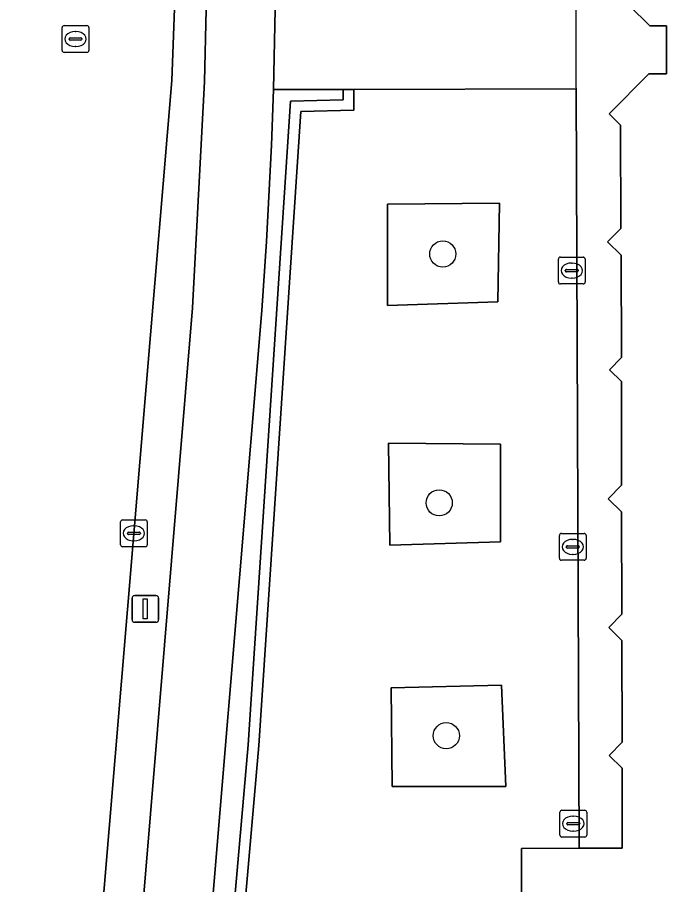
# Model space of a CAD drawing. Extents: x 160203 to 161530, y 379528 to 381797.
# Drawn here: x 160816.31 to 160840.56, y 380644.01 to 380676.41 of the extents above; entities that cross this region are included whole.
import ezdxf

# ---------------------------------------------------------------- set-up
doc = ezdxf.new("R2010")
doc.units = 0
for name, color, linetype in [('IMGEO_Berm_groen', 7, 'Continuous'), ('IMGEO_Boom', 7, 'Continuous'), ('IMGEO_Groenvoorziening', 7, 'Continuous'), ('IMGEO_Haag', 7, 'Continuous'), ('IMGEO_Kolk', 7, 'Continuous'), ('IMGEO_Lichtmast', 7, 'Continuous'), ('IMGEO_Pand', 7, 'Continuous'), ('IMGEO_Pand_overbouw', 7, 'Continuous'), ('IMGEO_Rijbaan_lokaal_gesloten', 7, 'Continuous'), ('IMGEO_Rioolput', 7, 'Continuous'), ('IMGEO_Voetpad_open', 7, 'Continuous')]:
    doc.layers.add(name, color=color, linetype=linetype)

msp = doc.modelspace()

# ---------------------------------------------------------------- linework, layer by layer
at = {"layer": 'IMGEO_Berm_groen'}
msp.add_lwpolyline([(160822.858, 380665.563), (160823.3, 380674.014), (160823.364, 380676.701), (160823.374, 380677.398), (160823.851, 380737.66), (160822.123, 380737.606), (160822.457, 380714.472), (160822.605, 380689.527), (160822.183, 380676.744), (160822.077, 380674.05), (160821.125, 380662.616), (160817.202, 380615.762), (160818.686, 380615.298)], close=True, dxfattribs=at)
at = {"layer": 'IMGEO_Boom'}
for centre in [(160832.199, 380667.569), (160832.066, 380658.273), (160832.331, 380649.574)]:
    msp.add_circle(centre, 0.489, dxfattribs=at)
at = {"layer": 'IMGEO_Groenvoorziening'}
for points in [[(160828.484, 380673.716), (160825.879, 380673.71), (160825.804, 380671.636), (160825.621, 380668.032), (160825.445, 380665.454), (160823.78, 380645.479), (160821.198, 380614.513), (160822.663, 380614.174), (160823.63, 380613.932), (160823.947, 380613.925), (160826.008, 380613.923), (160826.009, 380615.228), (160828.051, 380615.231), (160828.559, 380615.232), (160828.559, 380615.58), (160822.024, 380615.944), (160824.934, 380649.235), (160826.519, 380673.278), (160828.482, 380673.326)], [(160828.884, 380673.716), (160828.484, 380673.716), (160828.482, 380673.326), (160826.519, 380673.278), (160824.934, 380649.235), (160822.024, 380615.944), (160828.559, 380615.58), (160828.559, 380615.98), (160822.458, 380616.32), (160825.332, 380649.205), (160826.895, 380672.888), (160828.88, 380672.936)], [(160835.144, 380645.366), (160837.297, 380645.372), (160837.178, 380673.734), (160828.884, 380673.716), (160828.88, 380672.936), (160826.895, 380672.888), (160825.332, 380649.205), (160822.458, 380616.32), (160828.559, 380615.98), (160828.555, 380635.707), (160829.317, 380635.727), (160835.169, 380635.882)], [(160830.14, 380669.428), (160830.14, 380665.643), (160834.257, 380665.776), (160834.323, 380669.462)], [(160830.14, 380669.428), (160834.323, 380669.462), (160834.257, 380665.776), (160830.14, 380665.643)], [(160830.173, 380660.497), (160830.222, 380656.687), (160834.357, 380656.812), (160834.357, 380660.464)], [(160830.173, 380660.497), (160834.357, 380660.464), (160834.357, 380656.812), (160830.222, 380656.687)], [(160830.273, 380651.367), (160830.306, 380647.682), (160834.556, 380647.682), (160834.39, 380651.467)], [(160830.273, 380651.367), (160834.39, 380651.467), (160834.556, 380647.682), (160830.306, 380647.682)]]:
    msp.add_lwpolyline(points, close=True, dxfattribs=at)
at = {"layer": 'IMGEO_Haag'}
msp.add_lwpolyline([(160828.884, 380673.716), (160828.484, 380673.716), (160828.482, 380673.326), (160826.519, 380673.278), (160824.934, 380649.235), (160822.024, 380615.944), (160828.559, 380615.58), (160828.559, 380615.98), (160822.458, 380616.32), (160825.332, 380649.205), (160826.895, 380672.888), (160828.88, 380672.936)], close=True, dxfattribs=at)
at = {"layer": 'IMGEO_Kolk'}
for p, q in [((160836.516, 380666.524), (160836.516, 380667.376)), ((160836.591, 380667.45), (160837.443, 380667.45)), ((160837.004, 380667.23), (160837.029, 380667.23)), ((160837.517, 380667.376), (160837.517, 380666.524)), ((160836.775, 380666.944), (160836.775, 380666.956)), ((160837.213, 380666.907), (160836.815, 380666.907)), ((160836.818, 380666.993), (160837.216, 380666.993)), ((160837.259, 380666.956), (160837.259, 380666.944)), ((160837.027, 380666.67), (160837.002, 380666.67)), ((160837.443, 380666.45), (160836.591, 380666.45)), ((160820.165, 380656.709), (160820.165, 380657.561)), ((160820.24, 380657.635), (160821.092, 380657.635)), ((160821.166, 380657.561), (160821.166, 380656.709)), ((160820.424, 380657.129), (160820.424, 380657.141)), ((160820.467, 380657.178), (160820.865, 380657.178)), ((160820.653, 380657.415), (160820.678, 380657.415)), ((160820.908, 380657.141), (160820.908, 380657.129)), ((160820.862, 380657.092), (160820.464, 380657.092)), ((160820.676, 380656.855), (160820.651, 380656.855)), ((160836.553, 380656.202), (160836.553, 380657.054)), ((160836.628, 380657.128), (160837.48, 380657.128)), ((160837.041, 380656.908), (160837.066, 380656.908)), ((160837.554, 380657.054), (160837.554, 380656.202)), ((160821.092, 380656.635), (160820.24, 380656.635)), ((160836.812, 380656.622), (160836.812, 380656.634)), ((160837.25, 380656.585), (160836.852, 380656.585)), ((160836.855, 380656.671), (160837.253, 380656.671)), ((160837.296, 380656.634), (160837.296, 380656.622)), ((160837.064, 380656.348), (160837.039, 380656.348)), ((160837.48, 380656.128), (160836.628, 380656.128)), ((160836.648, 380646.788), (160837.5, 380646.788)), ((160836.573, 380645.862), (160836.573, 380646.714)), ((160837.061, 380646.568), (160837.086, 380646.568)), ((160837.574, 380646.714), (160837.574, 380645.862)), ((160836.832, 380646.282), (160836.832, 380646.294)), ((160837.27, 380646.245), (160836.872, 380646.245)), ((160836.875, 380646.331), (160837.273, 380646.331)), ((160837.316, 380646.294), (160837.316, 380646.282)), ((160837.084, 380646.008), (160837.059, 380646.008)), ((160837.5, 380645.788), (160836.648, 380645.788))]:
    msp.add_line(p, q, dxfattribs=at)
for points in [[(160836.516, 380666.524), (160836.516, 380667.376)], [(160836.591, 380667.45), (160837.443, 380667.45)], [(160837.517, 380667.376), (160837.517, 380666.524)], [(160837.443, 380666.45), (160836.591, 380666.45)], [(160820.165, 380656.709), (160820.165, 380657.561)], [(160820.24, 380657.635), (160821.092, 380657.635)], [(160821.166, 380657.561), (160821.166, 380656.709)], [(160836.553, 380656.202), (160836.553, 380657.054)], [(160836.628, 380657.128), (160837.48, 380657.128)], [(160837.554, 380657.054), (160837.554, 380656.202)], [(160821.092, 380656.635), (160820.24, 380656.635)], [(160837.48, 380656.128), (160836.628, 380656.128)], [(160836.648, 380646.788), (160837.5, 380646.788)], [(160836.573, 380645.862), (160836.573, 380646.714)], [(160837.574, 380646.714), (160837.574, 380645.862)], [(160837.5, 380645.788), (160836.648, 380645.788)]]:
    msp.add_lwpolyline(points, dxfattribs=at)
for centre, radius, start, end in [((160836.593, 380667.374), 0.0765, 91.552, 178.448), ((160836.593, 380667.374), 0.0765, 91.552, 178.448), ((160837.441, 380667.374), 0.0765, 1.552, 88.448), ((160837.441, 380667.374), 0.0765, 1.552, 88.448), ((160836.815, 380666.953), 0.0403, 85.8775, 175.7526), ((160836.812, 380666.943), 0.0366, 178.938, 274.7102), ((160837.216, 380666.95), 0.043, 264.8664, 352.4533), ((160837.22, 380666.955), 0.0386, 1.7309, 96.639), ((160836.593, 380666.526), 0.0765, 181.552, 268.448), ((160836.593, 380666.526), 0.0765, 181.552, 268.448), ((160837.441, 380666.526), 0.0765, 271.552, 358.448), ((160837.441, 380666.526), 0.0765, 271.552, 358.448), ((160820.242, 380657.559), 0.0765, 91.552, 178.448), ((160820.242, 380657.559), 0.0765, 91.552, 178.448), ((160821.09, 380657.559), 0.0765, 1.552, 88.448), ((160821.09, 380657.559), 0.0765, 1.552, 88.448), ((160820.464, 380657.138), 0.0403, 85.8775, 175.7526), ((160820.869, 380657.14), 0.0386, 1.7309, 96.639), ((160820.461, 380657.128), 0.0366, 178.938, 274.7102), ((160820.865, 380657.135), 0.043, 264.8664, 352.4533), ((160836.63, 380657.052), 0.0765, 91.552, 178.448), ((160836.63, 380657.052), 0.0765, 91.552, 178.448), ((160837.478, 380657.052), 0.0765, 1.552, 88.448), ((160837.478, 380657.052), 0.0765, 1.552, 88.448), ((160820.242, 380656.711), 0.0765, 181.552, 268.448), ((160820.242, 380656.711), 0.0765, 181.552, 268.448), ((160821.09, 380656.711), 0.0765, 271.552, 358.448), ((160821.09, 380656.711), 0.0765, 271.552, 358.448), ((160836.852, 380656.631), 0.0403, 85.8775, 175.7526), ((160836.849, 380656.621), 0.0366, 178.938, 274.7102), ((160837.253, 380656.628), 0.043, 264.8664, 352.4533), ((160837.257, 380656.633), 0.0386, 1.7309, 96.639), ((160836.63, 380656.204), 0.0765, 181.552, 268.448), ((160836.63, 380656.204), 0.0765, 181.552, 268.448), ((160837.478, 380656.204), 0.0765, 271.552, 358.448), ((160837.478, 380656.204), 0.0765, 271.552, 358.448), ((160836.65, 380646.712), 0.0765, 91.552, 178.448), ((160836.65, 380646.712), 0.0765, 91.552, 178.448), ((160837.498, 380646.712), 0.0765, 1.552, 88.448), ((160837.498, 380646.712), 0.0765, 1.552, 88.448), ((160836.872, 380646.291), 0.0403, 85.8775, 175.7526), ((160836.869, 380646.281), 0.0366, 178.938, 274.7102), ((160837.273, 380646.288), 0.043, 264.8664, 352.4533), ((160837.277, 380646.293), 0.0386, 1.7309, 96.639), ((160836.65, 380645.864), 0.0765, 181.552, 268.448), ((160836.65, 380645.864), 0.0765, 181.552, 268.448), ((160837.498, 380645.864), 0.0765, 271.552, 358.448), ((160837.498, 380645.864), 0.0765, 271.552, 358.448)]:
    msp.add_arc(centre, radius, start, end, dxfattribs=at)
for centre, major_axis, ratio, start_param, end_param in [((160837.003, 380666.95), (-0.387, 0.002), 0.722429, 4.712389, 7.853982), ((160837.028, 380666.95), (-0.39, 0.002), 0.717154, 1.570796, 4.712389), ((160820.652, 380657.135), (-0.387, 0.002), 0.722429, 4.712389, 7.853982), ((160820.677, 380657.135), (-0.39, 0.002), 0.717154, 1.570796, 4.712389), ((160837.04, 380656.628), (-0.387, 0.002), 0.722429, 4.712389, 7.853982), ((160837.065, 380656.628), (-0.39, 0.002), 0.717154, 1.570796, 4.712389), ((160837.06, 380646.288), (-0.387, 0.002), 0.722429, 4.712389, 7.853982), ((160837.085, 380646.288), (-0.39, 0.002), 0.717154, 1.570796, 4.712389)]:
    msp.add_ellipse(centre, major_axis=major_axis, ratio=ratio, start_param=start_param, end_param=end_param, dxfattribs=at)
at = {"layer": 'IMGEO_Lichtmast'}
for p, q in [((160820.596, 380653.909), (160820.596, 380654.709)), ((160820.596, 380654.709), (160820.596, 380653.909)), ((160820.696, 380654.809), (160821.486, 380654.809)), ((160821.486, 380654.809), (160820.696, 380654.809)), ((160821.586, 380654.709), (160821.586, 380653.909)), ((160821.586, 380653.909), (160821.586, 380654.709)), ((160821.486, 380653.809), (160820.696, 380653.809)), ((160820.696, 380653.809), (160821.486, 380653.809))]:
    msp.add_line(p, q, dxfattribs=at)
msp.add_lwpolyline([(160821.016, 380654.684), (160821.166, 380654.684), (160821.166, 380653.934), (160821.016, 380653.934), (160821.016, 380654.684)], dxfattribs=at)
for centre, start, end in [((160820.696, 380654.709), 90, 180), ((160820.696, 380654.709), 90, 180), ((160821.486, 380654.709), 0, 90), ((160821.486, 380654.709), 360, 90), ((160820.696, 380653.909), 180, 270), ((160820.696, 380653.909), 180, 270), ((160821.486, 380653.909), 270, 0), ((160821.486, 380653.909), 270, 0)]:
    msp.add_arc(centre, 0.1, start, end, dxfattribs=at)
at = {"layer": 'IMGEO_Pand'}
msp.add_lwpolyline([(160838.376, 380677.64), (160839.937, 380676.087), (160840.555, 380676.089), (160840.559, 380674.301), (160839.893, 380674.299), (160838.409, 380672.808), (160838.834, 380672.385), (160838.845, 380668.523), (160838.353, 380668.029), (160838.866, 380667.519), (160838.876, 380663.7), (160838.422, 380663.244), (160838.868, 380662.8), (160838.878, 380658.928), (160838.381, 380658.428), (160838.879, 380657.932), (160838.889, 380654.114), (160838.397, 380653.62), (160838.891, 380653.129), (160838.9, 380649.335), (160838.407, 380648.839), (160838.893, 380648.357), (160838.9, 380645.376), (160837.297, 380645.372), (160835.144, 380645.366), (160835.169, 380635.882)], dxfattribs=at)
at = {"layer": 'IMGEO_Pand_overbouw'}
msp.add_lwpolyline([(160837.046, 380705.163), (160837.297, 380645.372), (160838.9, 380645.376), (160838.893, 380648.357), (160838.407, 380648.839), (160838.9, 380649.335), (160838.891, 380653.129), (160838.397, 380653.62), (160838.889, 380654.114), (160838.879, 380657.932), (160838.381, 380658.428), (160838.878, 380658.928), (160838.868, 380662.8), (160838.422, 380663.244), (160838.876, 380663.7), (160838.866, 380667.519), (160838.353, 380668.029), (160838.845, 380668.523), (160838.834, 380672.385), (160838.409, 380672.808), (160839.893, 380674.299), (160840.559, 380674.301), (160840.555, 380676.089), (160839.937, 380676.087), (160838.376, 380677.64)], dxfattribs=at)
at = {"layer": 'IMGEO_Rijbaan_lokaal_gesloten'}
msp.add_lwpolyline([(160809.041, 380549.44), (160810.392, 380564.026), (160811.178, 380575.524), (160811.772, 380581.086), (160812.279, 380589.127), (160815.809, 380606.179), (160817.202, 380615.762), (160821.125, 380662.616), (160822.077, 380674.05), (160822.183, 380676.744), (160822.605, 380689.527), (160822.457, 380714.472)], dxfattribs=at)
at = {"layer": 'IMGEO_Rioolput'}
for p, q in [((160817.985, 380675.174), (160817.985, 380676.026)), ((160818.06, 380676.1), (160818.912, 380676.1)), ((160818.986, 380676.026), (160818.986, 380675.174)), ((160818.244, 380675.594), (160818.244, 380675.606)), ((160818.287, 380675.643), (160818.685, 380675.643)), ((160818.473, 380675.88), (160818.498, 380675.88)), ((160818.728, 380675.606), (160818.728, 380675.594)), ((160818.682, 380675.557), (160818.284, 380675.557)), ((160818.496, 380675.32), (160818.471, 380675.32)), ((160818.912, 380675.1), (160818.06, 380675.1))]:
    msp.add_line(p, q, dxfattribs=at)
for points in [[(160817.985, 380675.174), (160817.985, 380676.026)], [(160818.06, 380676.1), (160818.912, 380676.1)], [(160818.986, 380676.026), (160818.986, 380675.174)], [(160818.912, 380675.1), (160818.06, 380675.1)]]:
    msp.add_lwpolyline(points, dxfattribs=at)
for centre, radius, start, end in [((160818.062, 380676.024), 0.0765, 91.552, 178.448), ((160818.062, 380676.024), 0.0765, 91.552, 178.448), ((160818.91, 380676.024), 0.0765, 1.552, 88.448), ((160818.91, 380676.024), 0.0765, 1.552, 88.448), ((160818.284, 380675.603), 0.0403, 85.8775, 175.7526), ((160818.689, 380675.605), 0.0386, 1.7309, 96.639), ((160818.281, 380675.593), 0.0366, 178.938, 274.7102), ((160818.685, 380675.6), 0.043, 264.8664, 352.4533), ((160818.062, 380675.176), 0.0765, 181.552, 268.448), ((160818.062, 380675.176), 0.0765, 181.552, 268.448), ((160818.91, 380675.176), 0.0765, 271.552, 358.448), ((160818.91, 380675.176), 0.0765, 271.552, 358.448)]:
    msp.add_arc(centre, radius, start, end, dxfattribs=at)
for centre, major_axis, ratio, start_param, end_param in [((160818.472, 380675.6), (-0.387, 0.002), 0.722429, 4.712389, 7.853982), ((160818.497, 380675.6), (-0.39, 0.002), 0.717154, 1.570796, 4.712389)]:
    msp.add_ellipse(centre, major_axis=major_axis, ratio=ratio, start_param=start_param, end_param=end_param, dxfattribs=at)
at = {"layer": 'IMGEO_Voetpad_open'}
for points in [[(160826.568, 380762.216), (160824.153, 380750), (160823.94, 380748.92), (160823.851, 380737.66), (160823.374, 380677.398), (160823.364, 380676.701), (160823.3, 380674.014), (160822.858, 380665.563), (160818.686, 380615.298), (160821.198, 380614.513), (160823.78, 380645.479), (160825.445, 380665.454), (160825.621, 380668.032), (160825.804, 380671.636), (160825.879, 380673.71), (160825.941, 380676.718), (160826.523, 380747.22), (160826.946, 380748.493), (160827.239, 380750), (160829.72, 380762.773), (160830.383, 380766.201)], [(160825.941, 380676.718), (160825.879, 380673.71), (160828.484, 380673.716), (160828.884, 380673.716), (160837.178, 380673.734), (160837.297, 380645.372), (160838.9, 380645.376), (160838.893, 380648.357), (160838.407, 380648.839), (160838.9, 380649.335), (160838.891, 380653.129), (160838.397, 380653.62), (160838.889, 380654.114), (160838.879, 380657.932), (160838.381, 380658.428), (160838.878, 380658.928), (160838.868, 380662.8), (160838.422, 380663.244), (160838.876, 380663.7), (160838.866, 380667.519), (160838.353, 380668.029), (160838.845, 380668.523), (160838.834, 380672.385), (160838.409, 380672.808), (160839.893, 380674.299), (160840.559, 380674.301), (160840.555, 380676.089), (160839.937, 380676.087), (160838.376, 380677.64)]]:
    msp.add_lwpolyline(points, dxfattribs=at)

doc.saveas('drawing.dxf')
